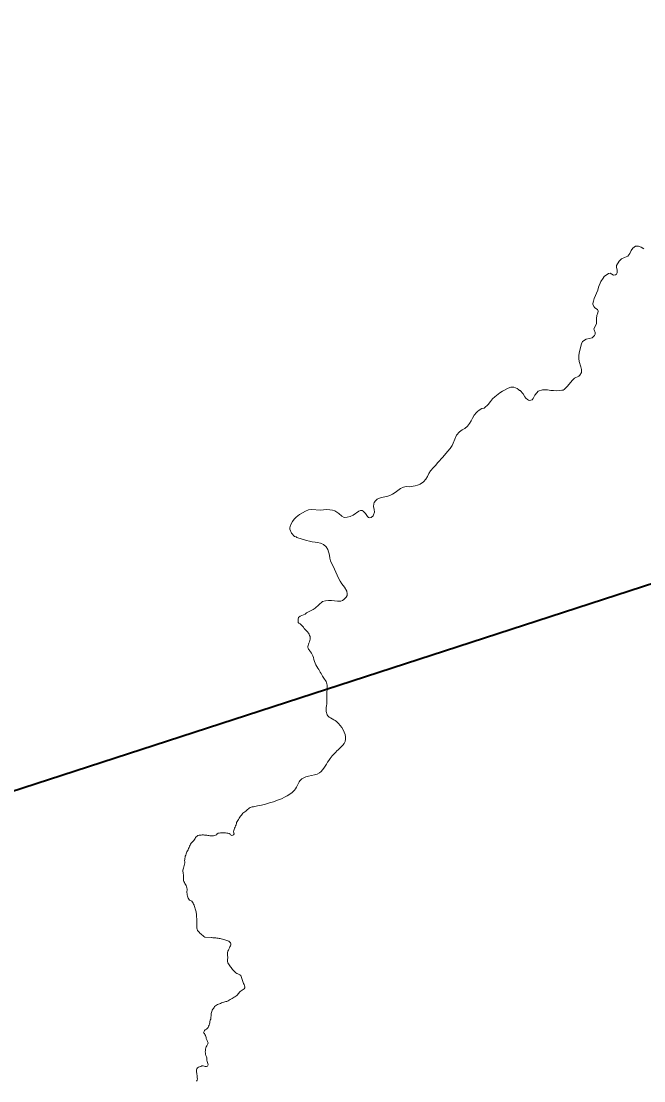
# Model space of a CAD drawing. Extents: x -1643653 to 4543381, y 1624270 to 13878484.
# Drawn here: x 594783 to 596025, y 8915641 to 8917753 of the extents above; entities that cross this region are included whole.
import ezdxf

# ---------------------------------------------------------------- set-up
doc = ezdxf.new("R2010")
doc.units = 0
doc.header["$LTSCALE"] = 200
doc.layers.add('1', color=7, linetype='Continuous', lineweight=13)
doc.layers.add('6', color=7, linetype='Continuous', lineweight=13)

msp = doc.modelspace()

# ---------------------------------------------------------------- linework, layer by layer
at = {"layer": '1', "lineweight": 25}
msp.add_spline([(814781, 9009175.5), (814787.2, 9009173.4), (814796.9, 9009173.4), (814799.4, 9009172.4), (814805.1, 9009174.5), (814805.6, 9009176.5), (814811.7, 9009179.5), (814811.7, 9009179.5), (814801.5, 9009181), (814790.7, 9009181.5), (814784.1, 9009183.1), (814777.4, 9009185.1), (814778.4, 9009175.5)], degree=3, dxfattribs=at)
at = {"layer": '6', "lineweight": 40}
msp.add_line((590967.2, 8914985.2), (596244.3, 8916699.1), dxfattribs=at)
at = {"layer": '6'}
for points in [[(596024.9, 8917299.5), (596019.8, 8917302.8), (596014.1, 8917305.2), (596009.1, 8917305.2), (596008.2, 8917305), (596002.9, 8917301.2), (595999.8, 8917296.2), (595997.1, 8917290.3), (595992.6, 8917285.1)], [(595992.6, 8917285.1), (595992.6, 8917285.1), (595986, 8917282), (595980.3, 8917279.9), (595975.9, 8917274.9), (595970.5, 8917266.3), (595970.4, 8917262.8), (595971.7, 8917256.9), (595971.4, 8917251.8), (595970.4, 8917249.2), (595968.2, 8917247.5), (595964.2, 8917247.1), (595957.9, 8917250.8), (595954.3, 8917250.6), (595945.7, 8917244.3), (595943.8, 8917240.9), (595939.2, 8917234.2), (595934.7, 8917223), (595933.1, 8917217.3), (595925.8, 8917200.6), (595924.2, 8917195.2), (595923, 8917190.3), (595923.1, 8917189.1), (595925.2, 8917184.7), (595927.4, 8917181.8), (595932.2, 8917178.9), (595933.5, 8917175.1), (595933.1, 8917172.1), (595931.4, 8917166.4), (595930.6, 8917161), (595930.6, 8917151)], [(595930.6, 8917151), (595925.3, 8917139.2), (595925.5, 8917138.4), (595927.9, 8917132.6), (595927.8, 8917129.4), (595926.4, 8917126.7), (595921.8, 8917122.2), (595909.9, 8917119.5), (595902.8, 8917114.8), (595900.6, 8917110.3), (595895.6, 8917092.5), (595894.9, 8917086.6), (595894.9, 8917080.8), (595895.8, 8917075.3), (595899.5, 8917064.5), (595900.8, 8917059.1), (595900.8, 8917055.3), (595900.3, 8917053.4), (595897, 8917047.9), (595895.5, 8917045.9), (595886.5, 8917041.5), (595881.7, 8917037.4), (595872.7, 8917026.1), (595866.1, 8917019.1), (595863.7, 8917017.9), (595861.3, 8917017.8), (595850.5, 8917016.4), (595844.8, 8917017), (595839.2, 8917017.2), (595833, 8917018.5), (595822.7, 8917018.5), (595814, 8917015.7), (595811.2, 8917012.6), (595807.6, 8917008), (595804.1, 8917001.3), (595802.3, 8916998.8), (595801.6, 8916998.5), (595797.7, 8916997.6), (595794.9, 8916998.2), (595792.6, 8916999.3), (595789.7, 8917001.9), (595787.4, 8917004.8), (595783.9, 8917010.5), (595778.5, 8917017.1), (595776.8, 8917017.5), (595775.9, 8917018.8), (595772.1, 8917021), (595765.3, 8917023.8), (595759.6, 8917023.8), (595754.2, 8917022), (595743.2, 8917015.9), (595737.9, 8917012.4), (595727.4, 8917004.5), (595723.2, 8917000.5), (595718.9, 8916995.4), (595714.4, 8916989.4), (595706.9, 8916982.7), (595706.2, 8916982.2), (595701.9, 8916981.1), (595696.7, 8916978.2), (595692.9, 8916975.7), (595691.4, 8916973.6), (595686.2, 8916968), (595683.2, 8916962.4), (595680.7, 8916956.7)], [(595680.7, 8916956.7), (595677.2, 8916951.3), (595673, 8916945.9), (595667.6, 8916941.7), (595662.7, 8916938.8), (595657.4, 8916935.1), (595651.2, 8916928.3), (595644.9, 8916912.5), (595642.6, 8916907.3), (595642.6, 8916907.3), (595638.8, 8916901.8), (595633.1, 8916895.6), (595624.1, 8916884.5), (595614, 8916873.5), (595609.5, 8916867.8), (595605.7, 8916863.5), (595599.3, 8916857.1), (595595.9, 8916851.8), (595593.3, 8916846), (595590.2, 8916840.6), (595585.5, 8916835.2), (595578.8, 8916830.7), (595573.4, 8916828.7), (595568.7, 8916827.4), (595556.8, 8916825.3), (595551, 8916826), (595545.6, 8916824.6), (595539.8, 8916821.7), (595529, 8916814), (595523.8, 8916810.8), (595518.6, 8916808.3), (595512.2, 8916806), (595501, 8916804), (595493, 8916800.5), (595489.8, 8916797.5), (595487.1, 8916794.1), (595486.5, 8916791.4)], [(595486.5, 8916791.4), (595485.9, 8916786.1), (595487.1, 8916780.3), (595487.9, 8916774.8), (595486.1, 8916769.5), (595485.1, 8916767.7), (595481.4, 8916764.4), (595478.3, 8916763.6), (595476, 8916764), (595473.8, 8916766.1), (595469.7, 8916772.2), (595465.4, 8916776.5), (595463, 8916777.9), (595459.9, 8916777.9), (595456.5, 8916776.8), (595445.4, 8916768.9), (595439.5, 8916765.8), (595433.6, 8916764.9), (595427.6, 8916764.3), (595422.4, 8916766.9), (595416.5, 8916772.4), (595409, 8916777.5), (595404.1, 8916778.8), (595398.9, 8916779.5), (595392.9, 8916780), (595386.3, 8916779.2), (595380.3, 8916778.8), (595362.5, 8916780.4), (595356.3, 8916779.2), (595350.2, 8916776.7), (595338.4, 8916769.8), (595331.8, 8916764.8), (595327.7, 8916761), (595324.2, 8916756.4), (595320.2, 8916749.1), (595319.3, 8916743.8), (595319.3, 8916740.6), (595322.3, 8916732.6), (595328.1, 8916726.5), (595331.5, 8916725.4), (595333.2, 8916724), (595352.5, 8916718), (595358, 8916717.1), (595363.6, 8916715.4), (595369.2, 8916715), (595374.4, 8916714.2), (595380.1, 8916712.7), (595385.8, 8916710.2), (595391.2, 8916705.5), (595394.8, 8916700.3), (595398.2, 8916689), (595398.9, 8916683.3), (595400.3, 8916677.6), (595408, 8916661.4), (595415.9, 8916643.4), (595419.4, 8916637.2), (595423, 8916631.7), (595427.9, 8916625.1), (595432.8, 8916617.5), (595433.2, 8916611.8), (595433, 8916609), (595431.2, 8916605.4), (595426.9, 8916600.8), (595424, 8916598.6), (595420.4, 8916597.2)], [(595420.4, 8916597.2), (595414.1, 8916597.1), (595408.1, 8916598.3), (595402, 8916598.8), (595396.1, 8916598.7), (595390, 8916597.8), (595384.2, 8916596.6), (595369.5, 8916583.5), (595365.6, 8916581.1), (595360.5, 8916577.8), (595352.3, 8916574.1), (595349.3, 8916571.8), (595339.4, 8916567.2), (595336.6, 8916564.6), (595335.5, 8916561.8), (595335.4, 8916554.6)], [(595246.3, 8916187.4), (595246.2, 8916187.4), (595244.1, 8916187.3), (595242, 8916186.8), (595240.1, 8916185.9), (595238.2, 8916184.7), (595236.3, 8916183.4), (595234.6, 8916182), (595232.9, 8916180.5), (595231.1, 8916178.9), (595229.2, 8916177.4), (595227.2, 8916176), (595225.3, 8916174.7), (595223.8, 8916172.8), (595222.4, 8916171), (595220.9, 8916169), (595219.5, 8916166.9), (595218.1, 8916164.6), (595216.7, 8916162.5), (595215.1, 8916160.4), (595213.7, 8916158.5), (595212.8, 8916156.5), (595212.4, 8916154.2), (595211.7, 8916151.7), (595210.9, 8916149.3), (595209.8, 8916147), (595208.9, 8916144.7), (595208.2, 8916142.3), (595207.6, 8916140.3), (595206.8, 8916137.8), (595207.2, 8916135.8), (595207.9, 8916133.9), (595207, 8916131.8), (595205.3, 8916130.7), (595203.1, 8916130.3), (595201, 8916131.4), (595199.8, 8916133.1), (595197.8, 8916134.1), (595195.4, 8916134.8), (595193.4, 8916135.3), (595191, 8916135.7), (595188.4, 8916135.9), (595185.7, 8916135.8), (595183.1, 8916135.5), (595180.5, 8916135.6), (595178.1, 8916135.3), (595175.8, 8916135), (595174.2, 8916133.5), (595172.9, 8916131.7), (595170.7, 8916130.9), (595168.7, 8916130.2), (595166.6, 8916129.7), (595164.3, 8916129.4), (595162.2, 8916129.4), (595159.7, 8916129.7), (595157.7, 8916130.1), (595155.6, 8916130.3), (595153.3, 8916130.7), (595151.1, 8916130.9), (595148.9, 8916131.2), (595146.6, 8916131.4), (595144.5, 8916131.4), (595142.1, 8916131.3), (595140.1, 8916131.1), (595138, 8916130.8)], [(595138, 8916130.8), (595135.9, 8916130.1), (595134.1, 8916129.1), (595132.5, 8916127.9), (595131.1, 8916126.1), (595130, 8916124.3), (595128.8, 8916122.4), (595127.4, 8916120.4), (595125.6, 8916118.5), (595123.8, 8916116.6), (595122.3, 8916114.8), (595121.1, 8916112.9), (595120, 8916111), (595118.9, 8916108.9), (595118.1, 8916106.7), (595117.1, 8916104.4), (595116.2, 8916102.1), (595115.2, 8916100), (595113.9, 8916097.8), (595113.3, 8916095.6), (595112.6, 8916093.5), (595111.6, 8916091.2), (595110.6, 8916089.1), (595110.1, 8916086.9), (595109.9, 8916084.6), (595109.6, 8916082.4), (595109.1, 8916080.2), (595109.4, 8916078), (595109.4, 8916075.6), (595108.8, 8916073.2), (595108.2, 8916070.6), (595107.8, 8916067.9), (595106.8, 8916065.2), (595106.2, 8916063.5), (595105.8, 8916061.2), (595105.8, 8916058.8), (595106.2, 8916056.6)], [(595106.2, 8916056.6), (595106.5, 8916054.4), (595106.8, 8916052.2), (595107, 8916049.6), (595107.1, 8916047.6), (595107.2, 8916045.4), (595107.2, 8916043.4), (595107.2, 8916040.9), (595107.8, 8916038.8), (595109, 8916037), (595109.9, 8916034.8), (595110.7, 8916032.7), (595112, 8916030.4), (595112.7, 8916028), (595113.5, 8916026.1), (595114.1, 8916023.6), (595114.1, 8916021.1), (595113.8, 8916018.9), (595113.9, 8916016.8), (595114.1, 8916014.3), (595114.2, 8916011.8), (595114.8, 8916009.4), (595115.5, 8916007.5), (595116.5, 8916005.2), (595117.5, 8916003.3), (595119.2, 8916001.7), (595121.2, 8916000.5), (595123.3, 8915999.5), (595124.8, 8915997.8), (595126.1, 8915995.8), (595127.1, 8915993.5), (595128.1, 8915991.3), (595129, 8915989), (595129.7, 8915986.6), (595130.3, 8915984.5), (595130.9, 8915982.5), (595131.5, 8915980.5), (595132.2, 8915978.3), (595132.5, 8915976.2), (595132.8, 8915974), (595133, 8915971.9), (595133.1, 8915969.7), (595133.2, 8915967.6), (595133.3, 8915965), (595133.6, 8915962.4), (595133.8, 8915959.8), (595133.9, 8915957.2), (595133.7, 8915955.1), (595133.6, 8915953), (595133.6, 8915951), (595133.6, 8915948.3), (595133.8, 8915945.9), (595134.2, 8915943.5), (595135.2, 8915941.3), (595136.2, 8915939.5), (595138.1, 8915937.7), (595139.8, 8915935.8), (595141.9, 8915934.5), (595143.8, 8915932.7), (595145.7, 8915930.9), (595147.5, 8915929), (595149.4, 8915927.6), (595162.5, 8915926.9)], [(595162.5, 8915926.9), (595162.7, 8915926.8), (595165.3, 8915926.7), (595167.3, 8915926.6), (595169.5, 8915926.6), (595171.7, 8915926.3), (595173.8, 8915926), (595175.8, 8915925.7), (595177.9, 8915925.4), (595180, 8915925.2), (595182.3, 8915924.7), (595185, 8915923.9), (595186.9, 8915923.3), (595189.2, 8915922.6), (595191.1, 8915921.8), (595193.3, 8915921.1), (595195.6, 8915920.3), (595197.5, 8915919.5), (595199.1, 8915917.9), (595200.6, 8915916.4), (595201.6, 8915914.4), (595201.5, 8915912.3), (595200.6, 8915910.4), (595199.5, 8915908.2), (595198.6, 8915906.4), (595197.3, 8915904.1), (595196.4, 8915901.9), (595195.4, 8915899.7), (595194.6, 8915897.4), (595194.5, 8915895), (595194.7, 8915892.9), (595195, 8915890.8), (595195.2, 8915888.3), (595195.2, 8915886.2), (595195, 8915883.9), (595194.8, 8915881.5), (595194.9, 8915879.1), (595195.5, 8915876.7), (595196.6, 8915874.6), (595198.1, 8915872.7), (595199.2, 8915870.7), (595200.6, 8915868.9), (595201.9, 8915867), (595203.2, 8915865.4), (595205, 8915863.3), (595206.5, 8915861.3), (595208.2, 8915859.9), (595209.8, 8915858.2), (595211.5, 8915856.7), (595213.4, 8915855.5), (595215.5, 8915854.4), (595217.8, 8915853.6), (595219.6, 8915852.8), (595221, 8915851.2), (595222, 8915849.4), (595222.7, 8915847.4), (595223.5, 8915845.4), (595224.1, 8915843.3), (595224.4, 8915841.2), (595225, 8915839.2), (595225.8, 8915837.2), (595226.8, 8915835.2), (595227.8, 8915833.1), (595228.5, 8915831), (595229.1, 8915828.8)], [(595229.1, 8915828.8), (595229.2, 8915826.6), (595228.1, 8915824.6), (595226.2, 8915823.2), (595224.1, 8915822.1), (595222.1, 8915820.8), (595220.2, 8915819.6), (595218.5, 8915818.1), (595217.1, 8915816.2), (595216.1, 8915814.5), (595214.9, 8915813.1), (595213.2, 8915811.8), (595211.2, 8915810.2), (595209.6, 8915809.1), (595207.8, 8915807.9), (595205.8, 8915806.5), (595204, 8915805.5), (595201.7, 8915804.5), (595199.8, 8915803.6), (595197.9, 8915802.5), (595195.8, 8915800.8), (595193.3, 8915799.8), (595191.4, 8915799.4), (595189.2, 8915799), (595187.2, 8915798.4), (595185.1, 8915797.6), (595183.1, 8915796.8), (595180.8, 8915795.8), (595178.8, 8915795.1), (595176.5, 8915794.2), (595174.6, 8915793.3), (595172.8, 8915792), (595170.9, 8915791), (595169, 8915789.3), (595168, 8915787.5), (595166.6, 8915785.8), (595165.4, 8915784)], [(595165.4, 8915784), (595164.4, 8915782.3), (595163.6, 8915779.9), (595162.8, 8915777.8), (595162.3, 8915775.5), (595162.4, 8915773.1), (595162.1, 8915770.8), (595161.8, 8915768.6), (595161.8, 8915766.6), (595161.3, 8915764.3), (595160.3, 8915762.1), (595159.8, 8915759.7), (595159.3, 8915757.2), (595158.7, 8915754.8), (595158.1, 8915752.3), (595157.1, 8915750.2), (595156, 8915747.9), (595154.5, 8915745.7), (595152.6, 8915744.6), (595150.4, 8915743.3), (595149.1, 8915741.6), (595148, 8915739.8), (595147.2, 8915737.4), (595148.8, 8915735.6), (595149.8, 8915733.8), (595150.7, 8915731.9), (595151.3, 8915729.5), (595151.9, 8915727.5), (595152.5, 8915725.5), (595153.4, 8915723.4), (595154.3, 8915721.5), (595155.1, 8915719.6), (595155.9, 8915717.4), (595155.5, 8915715.4), (595154.8, 8915713.5), (595153.7, 8915711.3), (595152.4, 8915709.1), (595151.4, 8915706.9), (595150.6, 8915704.3), (595150.6, 8915701.9), (595150.5, 8915699.4), (595150.8, 8915696.8), (595151.1, 8915694.3), (595151.8, 8915691.8), (595152.6, 8915689.4), (595153.2, 8915687.1), (595153.5, 8915684.7), (595153.7, 8915682.4), (595154, 8915680), (595155, 8915677.8), (595155.7, 8915675.7), (595156, 8915673), (595154.9, 8915670.9), (595152.9, 8915670.2), (595150.5, 8915670.2), (595147.9, 8915670.6), (595145.9, 8915671.3), (595143.6, 8915671.1), (595141.5, 8915670.2), (595139.2, 8915669.3), (595136.7, 8915668.6), (595134.6, 8915667.2), (595133.4, 8915665.4), (595133.1, 8915663.4), (595133.2, 8915660.8)], [(595133.2, 8915660.8), (595133.2, 8915658.8), (595133.5, 8915656.7), (595133.8, 8915654.4), (595134, 8915652), (595134.2, 8915649.7), (595134.4, 8915647.5), (595134.6, 8915645.5), (595134.2, 8915643), (595133.2, 8915640.8)]]:
    msp.add_lwpolyline(points, dxfattribs=at)
msp.add_spline([(595335.4, 8916554.6), (595340.6, 8916551.3), (595347.8, 8916543.2), (595355.9, 8916533.5), (595359.7, 8916524.4), (595357.2, 8916513.8), (595355, 8916505), (595358.4, 8916498.8), (595364.7, 8916488.5), (595369.3, 8916473.8), (595376.5, 8916460.9), (595382.8, 8916450.3), (595388.4, 8916441.6), (595393.1, 8916432.5), (595393.4, 8916422.5), (595392.8, 8916412.2), (595392.5, 8916392.5), (595391.5, 8916377.8), (595394.7, 8916368.8), (595406.8, 8916361.2), (595416.2, 8916353.4), (595427.5, 8916336.6), (595429.3, 8916317.8), (595418.1, 8916303.7), (595399.3, 8916283.7), (595389.3, 8916268.4), (595378.1, 8916255.3), (595356.5, 8916248.7), (595337.5, 8916237.4), (595332.5, 8916226.8), (595310, 8916207.4), (595246.2, 8916187.4)], degree=3, dxfattribs=at)

doc.saveas('drawing.dxf')
